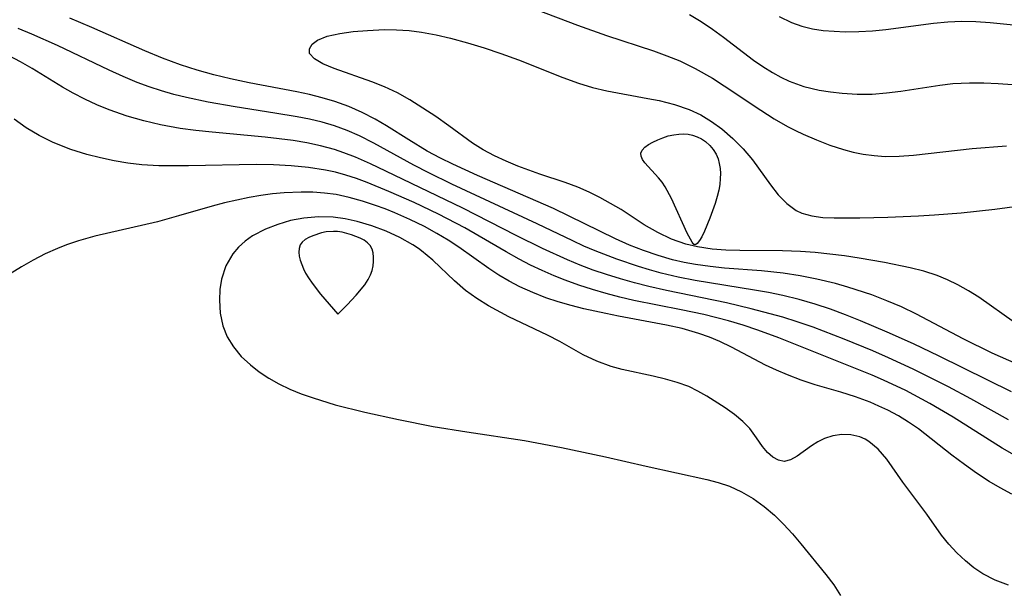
# Model space of a CAD drawing. Header units: metres. Extents: x 1073367 to 1082519, y 1569854 to 1574957.
# Tile 496 of 656: x 1077313 to 1077423, y 1573885 to 1573949. Entities that reach past the tile are written whole.
import ezdxf

# ---------------------------------------------------------------- set-up
doc = ezdxf.new("R2010")
doc.units = ezdxf.units.M
doc.layers.add('CGG_CurvaNivelLidar_v1', color=253, linetype='Continuous', lineweight=30)

msp = doc.modelspace()

# ---------------------------------------------------------------- linework, layer by layer
at = {"layer": 'CGG_CurvaNivelLidar_v1'}
for p, q in [((1077366.3066, 1573951.3375, 67.5), (1077375.3654, 1573947.8972, 67.5)), ((1077320.9097, 1573947.6445, 67.5), (1077318.4606, 1573948.6808, 67.5)), ((1077387.9272, 1573949.077, 68), (1077389.2376, 1573948.3019, 68)), ((1077389.2376, 1573948.3019, 68), (1077390.5037, 1573947.4571, 68)), ((1077397.9957, 1573948.8482, 68.5), (1077399.3635, 1573948.1868, 68.5)), ((1077399.3635, 1573948.1868, 68.5), (1077400.5128, 1573947.7854, 68.5)), ((1077409.9512, 1573947.3969, 68.5), (1077415.2982, 1573948.0972, 68.5)), ((1077415.2982, 1573948.0972, 68.5), (1077416.8808, 1573948.2465, 68.5)), ((1077416.8808, 1573948.2465, 68.5), (1077418.4651, 1573948.32, 68.5)), ((1077418.4651, 1573948.32, 68.5), (1077420.0437, 1573948.2982, 68.5)), ((1077420.0437, 1573948.2982, 68.5), (1077421.6235, 1573948.2012, 68.5)), ((1077421.6235, 1573948.2012, 68.5), (1077427.059, 1573947.6592, 68.5)), ((1077314.174, 1573946.8926, 68), (1077312.6589, 1573947.5083, 68)), ((1077326.8486, 1573944.9952, 67.5), (1077320.9097, 1573947.6445, 67.5)), ((1077348.7115, 1573946.9644, 67), (1077350.2031, 1573947.166, 67)), ((1077350.2031, 1573947.166, 67), (1077351.8197, 1573947.3065, 67)), ((1077351.8197, 1573947.3065, 67), (1077353.72, 1573947.3854, 67)), ((1077353.72, 1573947.3854, 67), (1077355.0925, 1573947.3664, 67)), ((1077355.0925, 1573947.3664, 67), (1077356.4853, 1573947.2762, 67)), ((1077356.4853, 1573947.2762, 67), (1077357.8878, 1573947.1081, 67)), ((1077357.8878, 1573947.1081, 67), (1077359.5078, 1573946.8135, 67)), ((1077375.3654, 1573947.8972, 67.5), (1077378.6279, 1573946.7371, 67.5)), ((1077390.5037, 1573947.4571, 68), (1077391.7326, 1573946.5613, 68)), ((1077400.5128, 1573947.7854, 68.5), (1077401.705, 1573947.4959, 68.5)), ((1077401.705, 1573947.4959, 68.5), (1077402.9045, 1573947.3088, 68.5)), ((1077402.9045, 1573947.3088, 68.5), (1077404.1301, 1573947.2, 68.5)), ((1077404.1301, 1573947.2, 68.5), (1077405.376, 1573947.1536, 68.5)), ((1077405.376, 1573947.1536, 68.5), (1077406.91, 1573947.1654, 68.5)), ((1077406.91, 1573947.1654, 68.5), (1077408.4585, 1573947.2498, 68.5)), ((1077408.4585, 1573947.2498, 68.5), (1077409.9512, 1573947.3969, 68.5)), ((1077317.0652, 1573945.6058, 68), (1077314.174, 1573946.8926, 68)), ((1077345.6219, 1573945.7601, 67), (1077346.2102, 1573946.2246, 67)), ((1077346.2102, 1573946.2246, 67), (1077347.3111, 1573946.6621, 67)), ((1077347.3111, 1573946.6621, 67), (1077348.7115, 1573946.9644, 67)), ((1077359.5078, 1573946.8135, 67), (1077361.1275, 1573946.4362, 67)), ((1077361.1275, 1573946.4362, 67), (1077363.0254, 1573945.9232, 67)), ((1077363.0254, 1573945.9232, 67), (1077364.9153, 1573945.3497, 67)), ((1077378.6279, 1573946.7371, 67.5), (1077383.8769, 1573945.0079, 67.5)), ((1077391.7326, 1573946.5613, 68), (1077395.1045, 1573943.9736, 68)), ((1077322.8704, 1573942.8406, 68), (1077317.0652, 1573945.6058, 68)), ((1077328.842, 1573944.18, 67.5), (1077326.8486, 1573944.9952, 67.5)), ((1077345.3181, 1573945.2353, 67), (1077345.6219, 1573945.7601, 67)), ((1077345.3394, 1573944.7097, 67), (1077345.3181, 1573945.2353, 67)), ((1077364.9153, 1573945.3497, 67), (1077366.7899, 1573944.7225, 67)), ((1077383.8769, 1573945.0079, 67.5), (1077385.3727, 1573944.4687, 67.5)), ((1077312.9287, 1573943.7916, 68.5), (1077311.5878, 1573944.4894, 68.5)), ((1077314.2337, 1573943.04, 68.5), (1077312.9287, 1573943.7916, 68.5)), ((1077330.8746, 1573943.4479, 67.5), (1077328.842, 1573944.18, 67.5)), ((1077345.8642, 1573944.112, 67), (1077345.3394, 1573944.7097, 67)), ((1077346.8267, 1573943.5694, 67), (1077345.8642, 1573944.112, 67)), ((1077366.7899, 1573944.7225, 67), (1077368.7686, 1573943.9969, 67)), ((1077368.7686, 1573943.9969, 67), (1077373.7266, 1573942.0138, 67)), ((1077385.3727, 1573944.4687, 67.5), (1077386.8391, 1573943.8741, 67.5)), ((1077386.8391, 1573943.8741, 67.5), (1077388.5779, 1573943.036, 67.5)), ((1077395.1045, 1573943.9736, 68), (1077396.1516, 1573943.2488, 68)), ((1077317.6317, 1573940.9434, 68.5), (1077314.2337, 1573943.04, 68.5)), ((1077324.4255, 1573942.1303, 68), (1077322.8704, 1573942.8406, 68)), ((1077332.7252, 1573942.8616, 67.5), (1077330.8746, 1573943.4479, 67.5)), ((1077334.5944, 1573942.3375, 67.5), (1077332.7252, 1573942.8616, 67.5)), ((1077348.095, 1573943.0471, 67), (1077346.8267, 1573943.5694, 67)), ((1077352.2988, 1573941.5403, 67), (1077348.095, 1573943.0471, 67)), ((1077388.5779, 1573943.036, 67.5), (1077390.4904, 1573941.9326, 67.5)), ((1077396.1516, 1573943.2488, 68), (1077397.225, 1573942.5803, 68)), ((1077397.225, 1573942.5803, 68), (1077398.1569, 1573942.0684, 68)), ((1077325.9989, 1573941.4724, 68), (1077324.4255, 1573942.1303, 68)), ((1077327.3495, 1573940.973, 68), (1077325.9989, 1573941.4724, 68)), ((1077336.4789, 1573941.8748, 67.5), (1077334.5944, 1573942.3375, 67.5)), ((1077338.5755, 1573941.4319, 67.5), (1077336.4789, 1573941.8748, 67.5)), ((1077353.7466, 1573940.964, 67), (1077352.2988, 1573941.5403, 67)), ((1077373.7266, 1573942.0138, 67), (1077375.4907, 1573941.3775, 67)), ((1077390.4904, 1573941.9326, 67.5), (1077391.8156, 1573941.092, 67.5)), ((1077398.1569, 1573942.0684, 68), (1077399.1137, 1573941.6179, 68)), ((1077399.1137, 1573941.6179, 68), (1077400.7537, 1573941.0267, 68)), ((1077318.8153, 1573940.2755, 68.5), (1077317.6317, 1573940.9434, 68.5)), ((1077328.7186, 1573940.5275, 68), (1077327.3495, 1573940.973, 68)), ((1077330.1128, 1573940.1313, 68), (1077328.7186, 1573940.5275, 68)), ((1077343.9173, 1573940.4075, 67.5), (1077338.5755, 1573941.4319, 67.5)), ((1077345.3115, 1573940.1029, 67.5), (1077343.9173, 1573940.4075, 67.5)), ((1077355.174, 1573940.2986, 67), (1077353.7466, 1573940.964, 67)), ((1077375.4907, 1573941.3775, 67), (1077377.0686, 1573940.9014, 67)), ((1077377.0686, 1573940.9014, 67), (1077378.6575, 1573940.5154, 67)), ((1077378.6575, 1573940.5154, 67), (1077383.2477, 1573939.6897, 67)), ((1077391.8156, 1573941.092, 67.5), (1077395.9088, 1573938.3558, 67.5)), ((1077400.7537, 1573941.0267, 68), (1077402.4521, 1573940.61, 68)), ((1077402.4521, 1573940.61, 68), (1077403.7308, 1573940.4021, 68)), ((1077403.7308, 1573940.4021, 68), (1077405.0252, 1573940.2615, 68)), ((1077410.0154, 1573940.2957, 68), (1077411.6242, 1573940.5009, 68)), ((1077411.6242, 1573940.5009, 68), (1077415.985, 1573941.1726, 68)), ((1077415.985, 1573941.1726, 68), (1077417.4439, 1573941.341, 68)), ((1077417.4439, 1573941.341, 68), (1077419.3205, 1573941.445, 68)), ((1077419.3205, 1573941.445, 68), (1077420.9154, 1573941.4259, 68)), ((1077420.9154, 1573941.4259, 68), (1077422.5159, 1573941.3417, 68)), ((1077422.5159, 1573941.3417, 68), (1077425.738, 1573941.1108, 68)), ((1077320.1333, 1573939.5918, 68.5), (1077318.8153, 1573940.2755, 68.5)), ((1077321.4784, 1573938.9622, 68.5), (1077320.1333, 1573939.5918, 68.5)), ((1077331.5204, 1573939.7792, 68), (1077330.1128, 1573940.1313, 68)), ((1077333.9576, 1573939.2551, 68), (1077331.5204, 1573939.7792, 68)), ((1077346.7505, 1573939.7445, 67.5), (1077345.3115, 1573940.1029, 67.5)), ((1077348.1649, 1573939.3261, 67.5), (1077346.7505, 1573939.7445, 67.5)), ((1077349.7139, 1573938.7654, 67.5), (1077348.1649, 1573939.3261, 67.5)), ((1077356.5862, 1573939.5077, 67), (1077355.174, 1573940.2986, 67)), ((1077359.4756, 1573937.6534, 67), (1077356.5862, 1573939.5077, 67)), ((1077383.2477, 1573939.6897, 67), (1077384.5219, 1573939.4309, 67)), ((1077384.5219, 1573939.4309, 67), (1077386.2465, 1573939.0075, 67)), ((1077405.0252, 1573940.2615, 68), (1077406.7119, 1573940.1626, 68)), ((1077406.7119, 1573940.1626, 68), (1077408.408, 1573940.1722, 68)), ((1077408.408, 1573940.1722, 68), (1077410.0154, 1573940.2957, 68)), ((1077322.8511, 1573938.3951, 68.5), (1077321.4784, 1573938.9622, 68.5)), ((1077324.8919, 1573937.6901, 68.5), (1077322.8511, 1573938.3951, 68.5)), ((1077336.9955, 1573938.7215, 68), (1077333.9576, 1573939.2551, 68)), ((1077341.445, 1573938.0467, 68), (1077336.9955, 1573938.7215, 68)), ((1077351.2203, 1573938.1098, 67.5), (1077349.7139, 1573938.7654, 67.5)), ((1077386.2465, 1573939.0075, 67), (1077387.8999, 1573938.4449, 67)), ((1077387.8999, 1573938.4449, 67), (1077389.1822, 1573937.8353, 67)), ((1077395.9088, 1573938.3558, 67.5), (1077397.4008, 1573937.4082, 67.5)), ((1077313.5689, 1573936.3797, 69), (1077312.2196, 1573937.3675, 69)), ((1077326.7428, 1573937.158, 68.5), (1077324.8919, 1573937.6901, 68.5)), ((1077328.6216, 1573936.7138, 68.5), (1077326.7428, 1573937.158, 68.5)), ((1077343.9203, 1573937.6333, 68), (1077341.445, 1573938.0467, 68)), ((1077345.3377, 1573937.3496, 68), (1077343.9203, 1573937.6333, 68)), ((1077346.7349, 1573937.0152, 68), (1077345.3377, 1573937.3496, 68)), ((1077352.6797, 1573937.3626, 67.5), (1077351.2203, 1573938.1098, 67.5)), ((1077353.9535, 1573936.6159, 67.5), (1077352.6797, 1573937.3626, 67.5)), ((1077360.938, 1573936.6241, 67), (1077359.4756, 1573937.6534, 67)), ((1077389.1822, 1573937.8353, 67), (1077390.3996, 1573937.102, 67)), ((1077390.3996, 1573937.102, 67), (1077391.5518, 1573936.2662, 67)), ((1077397.4008, 1573937.4082, 67.5), (1077398.925, 1573936.5347, 67.5)), ((1077315.0303, 1573935.5133, 69), (1077313.5689, 1573936.3797, 69)), ((1077330.8115, 1573936.3207, 68.5), (1077328.6216, 1573936.7138, 68.5)), ((1077332.5958, 1573936.086, 68.5), (1077330.8115, 1573936.3207, 68.5)), ((1077334.39, 1573935.899, 68.5), (1077332.5958, 1573936.086, 68.5)), ((1077348.1061, 1573936.6133, 68), (1077346.7349, 1573937.0152, 68)), ((1077349.5286, 1573936.0959, 68), (1077348.1061, 1573936.6133, 68)), ((1077350.9122, 1573935.4877, 68), (1077349.5286, 1573936.0959, 68)), ((1077356.4519, 1573935.0244, 67.5), (1077353.9535, 1573936.6159, 67.5)), ((1077363.579, 1573934.6693, 67), (1077360.938, 1573936.6241, 67)), ((1077391.5518, 1573936.2662, 67), (1077392.7943, 1573935.1983, 67)), ((1077398.925, 1573936.5347, 67.5), (1077399.7944, 1573936.0917, 67.5)), ((1077399.7944, 1573936.0917, 67.5), (1077400.6758, 1573935.6767, 67.5)), ((1077316.5794, 1573934.7552, 69), (1077315.0303, 1573935.5133, 69)), ((1077340.3365, 1573935.3348, 68.5), (1077334.39, 1573935.899, 68.5)), ((1077343.4773, 1573934.9526, 68.5), (1077340.3365, 1573935.3348, 68.5)), ((1077345.0256, 1573934.7002, 68.5), (1077343.4773, 1573934.9526, 68.5)), ((1077352.5273, 1573934.653, 68), (1077350.9122, 1573935.4877, 68)), ((1077358.5074, 1573933.7791, 67.5), (1077356.4519, 1573935.0244, 67.5)), ((1077383.8161, 1573934.7919, 66.5), (1077384.3591, 1573935.0515, 66.5)), ((1077384.3591, 1573935.0515, 66.5), (1077384.9419, 1573935.2828, 66.5)), ((1077384.9419, 1573935.2828, 66.5), (1077385.5517, 1573935.4768, 66.5)), ((1077385.5517, 1573935.4768, 66.5), (1077386.1789, 1573935.6203, 66.5)), ((1077386.1789, 1573935.6203, 66.5), (1077386.712, 1573935.6908, 66.5)), ((1077386.712, 1573935.6908, 66.5), (1077387.2444, 1573935.7112, 66.5)), ((1077387.2444, 1573935.7112, 66.5), (1077387.7686, 1573935.6763, 66.5)), ((1077387.7686, 1573935.6763, 66.5), (1077388.2768, 1573935.5776, 66.5)), ((1077388.2768, 1573935.5776, 66.5), (1077388.7873, 1573935.3966, 66.5)), ((1077388.7873, 1573935.3966, 66.5), (1077389.2688, 1573935.1467, 66.5)), ((1077389.2688, 1573935.1467, 66.5), (1077389.7177, 1573934.8395, 66.5)), ((1077392.7943, 1573935.1983, 67), (1077393.9394, 1573934.0405, 67)), ((1077400.6758, 1573935.6767, 67.5), (1077402.1611, 1573935.0366, 67.5)), ((1077402.1611, 1573935.0366, 67.5), (1077403.6662, 1573934.4624, 67.5)), ((1077318.5515, 1573933.9726, 69), (1077316.5794, 1573934.7552, 69)), ((1077320.3606, 1573933.4042, 69), (1077318.5515, 1573933.9726, 69)), ((1077346.552, 1573934.3837, 68.5), (1077345.0256, 1573934.7002, 68.5)), ((1077348.1074, 1573933.9645, 68.5), (1077346.552, 1573934.3837, 68.5)), ((1077349.1866, 1573933.6007, 68.5), (1077348.1074, 1573933.9645, 68.5)), ((1077357.0113, 1573932.1858, 68), (1077352.5273, 1573934.653, 68)), ((1077360.0145, 1573932.9722, 67.5), (1077358.5074, 1573933.7791, 67.5)), ((1077364.785, 1573933.9288, 67), (1077363.579, 1573934.6693, 67)), ((1077366.0548, 1573933.2579, 67), (1077364.785, 1573933.9288, 67)), ((1077382.4767, 1573933.5509, 66.5), (1077382.6251, 1573933.89, 66.5)), ((1077382.6251, 1573933.89, 66.5), (1077382.9227, 1573934.2092, 66.5)), ((1077382.9227, 1573934.2092, 66.5), (1077383.3298, 1573934.5101, 66.5)), ((1077383.3298, 1573934.5101, 66.5), (1077383.8161, 1573934.7919, 66.5)), ((1077389.7177, 1573934.8395, 66.5), (1077390.1874, 1573934.4243, 66.5)), ((1077390.1874, 1573934.4243, 66.5), (1077390.5946, 1573933.9513, 66.5)), ((1077390.5946, 1573933.9513, 66.5), (1077390.9218, 1573933.4235, 66.5)), ((1077393.9394, 1573934.0405, 67), (1077394.9752, 1573932.8124, 67)), ((1077403.6662, 1573934.4624, 67.5), (1077405.1881, 1573933.966, 67.5)), ((1077405.1881, 1573933.966, 67.5), (1077406.2862, 1573933.669, 67.5)), ((1077413.0446, 1573933.3159, 67.5), (1077419.6307, 1573934.0755, 67.5)), ((1077419.6307, 1573934.0755, 67.5), (1077423.4778, 1573934.3802, 67.5)), ((1077321.8731, 1573933.0167, 69), (1077320.3606, 1573933.4042, 69)), ((1077323.4094, 1573932.695, 69), (1077321.8731, 1573933.0167, 69)), ((1077324.9639, 1573932.4399, 69), (1077323.4094, 1573932.695, 69)), ((1077350.4602, 1573933.097, 68.5), (1077349.1866, 1573933.6007, 68.5)), ((1077352.1737, 1573932.3406, 68.5), (1077350.4602, 1573933.097, 68.5)), ((1077361.3733, 1573932.3082, 67.5), (1077360.0145, 1573932.9722, 67.5)), ((1077367.3722, 1573932.6429, 67), (1077366.0548, 1573933.2579, 67)), ((1077368.678, 1573932.0941, 67), (1077367.3722, 1573932.6429, 67)), ((1077382.5048, 1573933.2076, 66.5), (1077382.4767, 1573933.5509, 66.5)), ((1077382.6699, 1573932.8468, 66.5), (1077382.5048, 1573933.2076, 66.5)), ((1077382.9354, 1573932.4704, 66.5), (1077382.6699, 1573932.8468, 66.5)), ((1077390.9218, 1573933.4235, 66.5), (1077391.1262, 1573932.9264, 66.5)), ((1077391.1262, 1573932.9264, 66.5), (1077391.2662, 1573932.3976, 66.5)), ((1077394.9752, 1573932.8124, 67), (1077396.9912, 1573930.006, 67)), ((1077406.2862, 1573933.669, 67.5), (1077407.3951, 1573933.4355, 67.5)), ((1077407.3951, 1573933.4355, 67.5), (1077408.6174, 1573933.2686, 67.5)), ((1077408.6174, 1573933.2686, 67.5), (1077409.8503, 1573933.1916, 67.5)), ((1077409.8503, 1573933.1916, 67.5), (1077411.4417, 1573933.2065, 67.5)), ((1077411.4417, 1573933.2065, 67.5), (1077413.0446, 1573933.3159, 67.5)), ((1077326.5325, 1573932.2565, 69), (1077324.9639, 1573932.4399, 69)), ((1077328.423, 1573932.1387, 69), (1077326.5325, 1573932.2565, 69)), ((1077331.7454, 1573932.122, 69), (1077328.423, 1573932.1387, 69)), ((1077339.3252, 1573932.2681, 69), (1077331.7454, 1573932.122, 69)), ((1077341.2981, 1573932.2379, 69), (1077339.3252, 1573932.2681, 69)), ((1077343.2595, 1573932.1335, 69), (1077341.2981, 1573932.2379, 69)), ((1077345.2027, 1573931.9428, 69), (1077343.2595, 1573932.1335, 69)), ((1077347.1191, 1573931.646, 69), (1077345.2027, 1573931.9428, 69)), ((1077348.2222, 1573931.4113, 69), (1077347.1191, 1573931.646, 69)), ((1077353.8823, 1573931.5359, 68.5), (1077352.1737, 1573932.3406, 68.5)), ((1077362.5009, 1573927.4031, 68.5), (1077353.8823, 1573931.5359, 68.5)), ((1077358.6958, 1573931.3317, 68), (1077357.0113, 1573932.1858, 68)), ((1077364.1472, 1573931.0605, 67.5), (1077361.3733, 1573932.3082, 67.5)), ((1077371.1402, 1573931.1982, 67), (1077368.678, 1573932.0941, 67)), ((1077384.4595, 1573930.7955, 66.5), (1077382.9354, 1573932.4704, 66.5)), ((1077391.2662, 1573932.3976, 66.5), (1077391.3512, 1573931.8456, 66.5)), ((1077391.3512, 1573931.8456, 66.5), (1077391.3868, 1573931.2772, 66.5)), ((1077349.4098, 1573931.0911, 69), (1077348.2222, 1573931.4113, 69)), ((1077350.5829, 1573930.712, 69), (1077349.4098, 1573931.0911, 69)), ((1077351.8044, 1573930.2628, 69), (1077350.5829, 1573930.712, 69)), ((1077361.2846, 1573930.0916, 68), (1077358.6958, 1573931.3317, 68)), ((1077372.6865, 1573927.3483, 67.5), (1077364.1472, 1573931.0605, 67.5)), ((1077374.0025, 1573930.2507, 67), (1077371.1402, 1573931.1982, 67)), ((1077384.8458, 1573930.3138, 66.5), (1077384.4595, 1573930.7955, 66.5)), ((1077391.3754, 1573930.6981, 66.5), (1077391.3101, 1573930.0491, 66.5)), ((1077391.3868, 1573931.2772, 66.5), (1077391.3754, 1573930.6981, 66.5)), ((1077354.226, 1573929.2637, 69), (1077351.8044, 1573930.2628, 69)), ((1077370.8502, 1573925.6365, 68), (1077361.2846, 1573930.0916, 68)), ((1077375.4122, 1573929.7291, 67), (1077374.0025, 1573930.2507, 67)), ((1077376.6669, 1573929.1882, 67), (1077375.4122, 1573929.7291, 67)), ((1077385.2044, 1573929.7818, 66.5), (1077384.8458, 1573930.3138, 66.5)), ((1077385.9089, 1573928.4622, 66.5), (1077385.2044, 1573929.7818, 66.5)), ((1077391.2001, 1573929.3946, 66.5), (1077391.0301, 1573928.6804, 66.5)), ((1077391.3101, 1573930.0491, 66.5), (1077391.2001, 1573929.3946, 66.5)), ((1077396.9912, 1573930.006, 67), (1077397.8762, 1573928.8859, 67)), ((1077337.1687, 1573928.2903, 69.5), (1077335.7755, 1573927.966, 69.5)), ((1077338.5676, 1573928.5736, 69.5), (1077337.1687, 1573928.2903, 69.5)), ((1077339.8741, 1573928.7961, 69.5), (1077338.5676, 1573928.5736, 69.5)), ((1077341.1823, 1573928.9736, 69.5), (1077339.8741, 1573928.7961, 69.5)), ((1077342.4907, 1573929.0991, 69.5), (1077341.1823, 1573928.9736, 69.5)), ((1077344.3994, 1573929.1781, 69.5), (1077342.4907, 1573929.0991, 69.5)), ((1077345.7079, 1573929.161, 69.5), (1077344.3994, 1573929.1781, 69.5)), ((1077347.0071, 1573929.0762, 69.5), (1077345.7079, 1573929.161, 69.5)), ((1077348.2935, 1573928.9096, 69.5), (1077347.0071, 1573929.0762, 69.5)), ((1077349.7793, 1573928.5989, 69.5), (1077348.2935, 1573928.9096, 69.5)), ((1077351.2481, 1573928.1864, 69.5), (1077349.7793, 1573928.5989, 69.5)), ((1077357.0402, 1573928.014, 69), (1077354.226, 1573929.2637, 69)), ((1077377.891, 1573928.5836, 67), (1077376.6669, 1573929.1882, 67)), ((1077379.0852, 1573927.9214, 67), (1077377.891, 1573928.5836, 67)), ((1077387.6701, 1573924.6029, 66.5), (1077385.9089, 1573928.4622, 66.5)), ((1077391.0301, 1573928.6804, 66.5), (1077390.7995, 1573927.8999, 66.5)), ((1077397.8762, 1573928.8859, 67), (1077398.8269, 1573927.9079, 67)), ((1077334.3902, 1573927.6043, 69.5), (1077330.6445, 1573926.5085, 69.5)), ((1077335.7755, 1573927.966, 69.5), (1077334.3902, 1573927.6043, 69.5)), ((1077352.7043, 1573927.7007, 69.5), (1077351.2481, 1573928.1864, 69.5)), ((1077353.7982, 1573927.298, 69.5), (1077352.7043, 1573927.7007, 69.5)), ((1077354.8846, 1573926.8666, 69.5), (1077353.7982, 1573927.298, 69.5)), ((1077359.7857, 1573926.7097, 69), (1077357.0402, 1573928.014, 69)), ((1077368.5007, 1573924.3372, 68.5), (1077362.5009, 1573927.4031, 68.5)), ((1077379.6354, 1573923.9417, 67.5), (1077372.6865, 1573927.3483, 67.5)), ((1077380.2499, 1573927.2184, 67), (1077379.0852, 1573927.9214, 67)), ((1077382.8615, 1573925.5334, 67), (1077380.2499, 1573927.2184, 67)), ((1077390.7995, 1573927.8999, 66.5), (1077390.2218, 1573926.2766, 66.5)), ((1077398.8269, 1573927.9079, 67), (1077399.8853, 1573927.1408, 67)), ((1077399.8853, 1573927.1408, 67), (1077400.5085, 1573926.8423, 67)), ((1077418.387, 1573926.8619, 67), (1077422.1466, 1573927.2805, 67)), ((1077422.1466, 1573927.2805, 67), (1077427.047, 1573927.9327, 67)), ((1077330.6445, 1573926.5085, 69.5), (1077328.2803, 1573925.8674, 69.5)), ((1077344.6923, 1573926.2731, 70), (1077343.2012, 1573925.9857, 70)), ((1077346.329, 1573926.4134, 70), (1077344.6923, 1573926.2731, 70)), ((1077347.9766, 1573926.3656, 70), (1077346.329, 1573926.4134, 70)), ((1077349.3344, 1573926.1774, 70), (1077347.9766, 1573926.3656, 70)), ((1077350.6818, 1573925.8791, 70), (1077349.3344, 1573926.1774, 70)), ((1077356.5626, 1573926.1321, 69.5), (1077354.8846, 1573926.8666, 69.5)), ((1077358.2077, 1573925.3257, 69.5), (1077356.5626, 1573926.1321, 69.5)), ((1077362.7381, 1573925.1652, 69), (1077359.7857, 1573926.7097, 69)), ((1077390.2218, 1573926.2766, 66.5), (1077389.5906, 1573924.7951, 66.5)), ((1077400.5085, 1573926.8423, 67), (1077401.6379, 1573926.5128, 67)), ((1077401.6379, 1573926.5128, 67), (1077402.856, 1573926.3477, 67)), ((1077402.856, 1573926.3477, 67), (1077404.1479, 1573926.2904, 67)), ((1077404.1479, 1573926.2904, 67), (1077407.0106, 1573926.3079, 67)), ((1077407.0106, 1573926.3079, 67), (1077410.1585, 1573926.3908, 67)), ((1077410.1585, 1573926.3908, 67), (1077413.5824, 1573926.5256, 67)), ((1077413.5824, 1573926.5256, 67), (1077415.4033, 1573926.6222, 67)), ((1077415.4033, 1573926.6222, 67), (1077418.387, 1573926.8619, 67)), ((1077328.2803, 1573925.8674, 69.5), (1077321.263, 1573924.2494, 69.5)), ((1077340.3828, 1573925.0259, 70), (1077338.9452, 1573924.2736, 70)), ((1077341.7577, 1573925.5656, 70), (1077340.3828, 1573925.0259, 70)), ((1077343.2012, 1573925.9857, 70), (1077341.7577, 1573925.5656, 70)), ((1077352.3113, 1573925.3999, 70), (1077350.6818, 1573925.8791, 70)), ((1077353.904, 1573924.8084, 70), (1077352.3113, 1573925.3999, 70)), ((1077359.602, 1573924.5644, 69.5), (1077358.2077, 1573925.3257, 69.5)), ((1077364.3349, 1573924.2645, 69), (1077362.7381, 1573925.1652, 69)), ((1077374.851, 1573923.7098, 68), (1077370.8502, 1573925.6365, 68)), ((1077384.3597, 1573924.6474, 67), (1077382.8615, 1573925.5334, 67)), ((1077321.263, 1573924.2494, 69.5), (1077319.4342, 1573923.7366, 69.5)), ((1077338.9452, 1573924.2736, 70), (1077338.0993, 1573923.6904, 70)), ((1077344.837, 1573923.8577, 70.5), (1077344.5078, 1573923.5824, 70.5)), ((1077345.2331, 1573924.0956, 70.5), (1077344.837, 1573923.8577, 70.5)), ((1077345.677, 1573924.3009, 70.5), (1077345.2331, 1573924.0956, 70.5)), ((1077346.6564, 1573924.6155, 70.5), (1077345.677, 1573924.3009, 70.5)), ((1077347.1741, 1573924.7169, 70.5), (1077346.6564, 1573924.6155, 70.5)), ((1077348.0243, 1573924.7793, 70.5), (1077347.1741, 1573924.7169, 70.5)), ((1077348.4504, 1573924.7586, 70.5), (1077348.0243, 1573924.7793, 70.5)), ((1077348.9751, 1573924.6813, 70.5), (1077348.4504, 1573924.7586, 70.5)), ((1077350.0157, 1573924.4094, 70.5), (1077348.9751, 1573924.6813, 70.5)), ((1077351.0025, 1573924.0277, 70.5), (1077350.0157, 1573924.4094, 70.5)), ((1077351.444, 1573923.7921, 70.5), (1077351.0025, 1573924.0277, 70.5)), ((1077355.4401, 1573924.1058, 70), (1077353.904, 1573924.8084, 70)), ((1077356.8971, 1573923.2838, 70), (1077355.4401, 1573924.1058, 70)), ((1077360.8546, 1573923.8078, 69.5), (1077359.602, 1573924.5644, 69.5)), ((1077362.0709, 1573923.0029, 69.5), (1077360.8546, 1573923.8078, 69.5)), ((1077367.361, 1573922.4869, 69), (1077364.3349, 1573924.2645, 69)), ((1077371.4439, 1573922.8713, 68.5), (1077368.5007, 1573924.3372, 68.5)), ((1077381.1959, 1573923.2531, 67.5), (1077379.6354, 1573923.9417, 67.5)), ((1077385.9025, 1573923.9214, 67), (1077384.3597, 1573924.6474, 67)), ((1077387.5192, 1573923.3572, 67), (1077385.9025, 1573923.9214, 67)), ((1077388.225, 1573923.5809, 66.5), (1077387.6701, 1573924.6029, 66.5)), ((1077389.2899, 1573924.1904, 66.5), (1077389.0327, 1573923.7471, 66.5)), ((1077389.5906, 1573924.7951, 66.5), (1077389.2899, 1573924.1904, 66.5)), ((1077317.0704, 1573922.8791, 69.5), (1077315.6988, 1573922.2597, 69.5)), ((1077318.0681, 1573923.2755, 69.5), (1077317.0704, 1573922.8791, 69.5)), ((1077319.4342, 1573923.7366, 69.5), (1077318.0681, 1573923.2755, 69.5)), ((1077337.3512, 1573923.0287, 70), (1077336.7123, 1573922.2829, 70)), ((1077338.0993, 1573923.6904, 70), (1077337.3512, 1573923.0287, 70)), ((1077344.1491, 1573922.8855, 70.5), (1077344.1237, 1573922.467, 70.5)), ((1077344.2712, 1573923.2607, 70.5), (1077344.1491, 1573922.8855, 70.5)), ((1077344.5078, 1573923.5824, 70.5), (1077344.2712, 1573923.2607, 70.5)), ((1077351.8292, 1573923.5167, 70.5), (1077351.444, 1573923.7921, 70.5)), ((1077352.1347, 1573923.1884, 70.5), (1077351.8292, 1573923.5167, 70.5)), ((1077352.3372, 1573922.8042, 70.5), (1077352.1347, 1573923.1884, 70.5)), ((1077352.4563, 1573922.3705, 70.5), (1077352.3372, 1573922.8042, 70.5)), ((1077357.5269, 1573922.8662, 70), (1077356.8971, 1573923.2838, 70)), ((1077357.8674, 1573922.621, 70), (1077357.5269, 1573922.8662, 70)), ((1077365.4142, 1573920.6148, 69.5), (1077362.0709, 1573923.0029, 69.5)), ((1077374.2424, 1573921.5798, 68.5), (1077371.4439, 1573922.8713, 68.5)), ((1077376.0924, 1573923.1434, 68), (1077374.851, 1573923.7098, 68)), ((1077377.3462, 1573922.6061, 68), (1077376.0924, 1573923.1434, 68)), ((1077382.7836, 1573922.6295, 67.5), (1077381.1959, 1573923.2531, 67.5)), ((1077388.8133, 1573923.039, 67), (1077387.5192, 1573923.3572, 67)), ((1077388.4147, 1573923.3301, 66.5), (1077388.225, 1573923.5809, 66.5)), ((1077388.5, 1573923.2968, 66.5), (1077388.4147, 1573923.3301, 66.5)), ((1077388.5222, 1573923.2739, 66.5), (1077388.5, 1573923.2968, 66.5)), ((1077388.6326, 1573923.3004, 66.5), (1077388.5222, 1573923.2739, 66.5)), ((1077388.8013, 1573923.4421, 66.5), (1077388.6326, 1573923.3004, 66.5)), ((1077389.0327, 1573923.7471, 66.5), (1077388.8013, 1573923.4421, 66.5)), ((1077390.4579, 1573922.7835, 67), (1077388.8133, 1573923.039, 67)), ((1077392.006, 1573922.6654, 67), (1077390.4579, 1573922.7835, 67)), ((1077315.6988, 1573922.2597, 69.5), (1077314.3561, 1573921.5751, 69.5)), ((1077336.7123, 1573922.2829, 70), (1077335.9496, 1573920.9361, 70)), ((1077344.1237, 1573922.467, 70.5), (1077344.1728, 1573922.018, 70.5)), ((1077344.1728, 1573922.018, 70.5), (1077344.2802, 1573921.5489, 70.5)), ((1077352.5086, 1573921.9025, 70.5), (1077352.4563, 1573922.3705, 70.5)), ((1077352.5047, 1573921.4128, 70.5), (1077352.5086, 1573921.9025, 70.5)), ((1077359.1472, 1573921.5715, 70), (1077357.8674, 1573922.621, 70)), ((1077368.8107, 1573921.682, 69), (1077367.361, 1573922.4869, 69)), ((1077370.106, 1573921.0182, 69), (1077368.8107, 1573921.682, 69)), ((1077379.7804, 1573921.6731, 68), (1077377.3462, 1573922.6061, 68)), ((1077382.1911, 1573920.8588, 68), (1077379.7804, 1573921.6731, 68)), ((1077384.3965, 1573922.0773, 67.5), (1077382.7836, 1573922.6295, 67.5)), ((1077386.0341, 1573921.6073, 67.5), (1077384.3965, 1573922.0773, 67.5)), ((1077387.3178, 1573921.3079, 67.5), (1077386.0341, 1573921.6073, 67.5)), ((1077393.5761, 1573922.6251, 67), (1077392.006, 1573922.6654, 67)), ((1077398.3683, 1573922.6241, 67), (1077393.5761, 1573922.6251, 67)), ((1077400.3818, 1573922.5394, 67), (1077398.3683, 1573922.6241, 67)), ((1077402.0307, 1573922.4164, 67), (1077400.3818, 1573922.5394, 67)), ((1077403.6776, 1573922.2508, 67), (1077402.0307, 1573922.4164, 67)), ((1077405.319, 1573922.0455, 67), (1077403.6776, 1573922.2508, 67)), ((1077406.9506, 1573921.8011, 67), (1077405.319, 1573922.0455, 67)), ((1077409.7744, 1573921.2937, 67), (1077406.9506, 1573921.8011, 67)), ((1077313.0448, 1573920.8308, 69.5), (1077311.7694, 1573920.0294, 69.5)), ((1077314.3561, 1573921.5751, 69.5), (1077313.0448, 1573920.8308, 69.5)), ((1077335.9496, 1573920.9361, 70), (1077335.4715, 1573919.4444, 70)), ((1077344.2802, 1573921.5489, 70.5), (1077344.6316, 1573920.5838, 70.5)), ((1077344.6316, 1573920.5838, 70.5), (1077344.8683, 1573920.1021, 70.5)), ((1077352.343, 1573920.4099, 70.5), (1077352.4496, 1573920.9119, 70.5)), ((1077352.4496, 1573920.9119, 70.5), (1077352.5047, 1573921.4128, 70.5)), ((1077361.5727, 1573919.2587, 70), (1077359.1472, 1573921.5715, 70)), ((1077366.5493, 1573919.8837, 69.5), (1077365.4142, 1573920.6148, 69.5)), ((1077371.4226, 1573920.393, 69), (1077370.106, 1573921.0182, 69)), ((1077375.6636, 1573920.9899, 68.5), (1077374.2424, 1573921.5798, 68.5)), ((1077377.1297, 1573920.4403, 68.5), (1077375.6636, 1573920.9899, 68.5)), ((1077383.4567, 1573920.472, 68), (1077382.1911, 1573920.8588, 68)), ((1077388.614, 1573921.0636, 67.5), (1077387.3178, 1573921.3079, 67.5)), ((1077390.2331, 1573920.8326, 67.5), (1077388.614, 1573921.0636, 67.5)), ((1077391.8622, 1573920.6677, 67.5), (1077390.2331, 1573920.8326, 67.5)), ((1077395.9828, 1573920.3807, 67.5), (1077391.8622, 1573920.6677, 67.5)), ((1077412.6523, 1573920.7041, 67), (1077409.7744, 1573921.2937, 67)), ((1077414.1916, 1573920.3219, 67), (1077412.6523, 1573920.7041, 67)), ((1077335.4715, 1573919.4444, 70), (1077335.2842, 1573918.2694, 70)), ((1077344.8683, 1573920.1021, 70.5), (1077345.1939, 1573919.5649, 70.5)), ((1077345.1939, 1573919.5649, 70.5), (1077345.605, 1573918.9769, 70.5)), ((1077351.9002, 1573919.3789, 70.5), (1077352.1779, 1573919.9158, 70.5)), ((1077352.1779, 1573919.9158, 70.5), (1077352.343, 1573920.4099, 70.5)), ((1077367.7182, 1573919.2027, 69.5), (1077366.5493, 1573919.8837, 69.5)), ((1077372.7584, 1573919.8062, 69), (1077371.4226, 1573920.393, 69)), ((1077373.9846, 1573919.3102, 69), (1077372.7584, 1573919.8062, 69)), ((1077378.6132, 1573919.9374, 68.5), (1077377.1297, 1573920.4403, 68.5)), ((1077380.1847, 1573919.4532, 68.5), (1077378.6132, 1573919.9374, 68.5)), ((1077381.7693, 1573919.0088, 68.5), (1077380.1847, 1573919.4532, 68.5)), ((1077384.7316, 1573920.1171, 68), (1077383.4567, 1573920.472, 68)), ((1077386.644, 1573919.657, 68), (1077384.7316, 1573920.1171, 68)), ((1077388.5743, 1573919.2687, 68), (1077386.644, 1573919.657, 68)), ((1077398.4409, 1573920.1118, 67.5), (1077395.9828, 1573920.3807, 67.5)), ((1077400.3233, 1573919.8119, 67.5), (1077398.4409, 1573920.1118, 67.5)), ((1077402.1949, 1573919.4393, 67.5), (1077400.3233, 1573919.8119, 67.5)), ((1077404.2971, 1573918.9356, 67.5), (1077402.1949, 1573919.4393, 67.5)), ((1077415.6884, 1573919.8475, 67), (1077414.1916, 1573920.3219, 67)), ((1077416.8659, 1573919.369, 67), (1077415.6884, 1573919.8475, 67)), ((1077345.605, 1573918.9769, 70.5), (1077346.5652, 1573917.7505, 70.5)), ((1077350.548, 1573917.6226, 70.5), (1077351.5131, 1573918.8026, 70.5)), ((1077351.5131, 1573918.8026, 70.5), (1077351.9002, 1573919.3789, 70.5)), ((1077362.8257, 1573918.1633, 70), (1077361.5727, 1573919.2587, 70)), ((1077368.9192, 1573918.5757, 69.5), (1077367.7182, 1573919.2027, 69.5)), ((1077370.3424, 1573917.9254, 69.5), (1077368.9192, 1573918.5757, 69.5)), ((1077375.5013, 1573918.7582, 69), (1077373.9846, 1573919.3102, 69)), ((1077377.0389, 1573918.2593, 69), (1077375.5013, 1573918.7582, 69)), ((1077383.3651, 1573918.6019, 68.5), (1077381.7693, 1573919.0088, 68.5)), ((1077385.3491, 1573918.145, 68.5), (1077383.3651, 1573918.6019, 68.5)), ((1077395.206, 1573918.2131, 68), (1077388.5743, 1573919.2687, 68)), ((1077405.6677, 1573918.5492, 67.5), (1077404.2971, 1573918.9356, 67.5)), ((1077408.372, 1573917.6582, 67.5), (1077405.6677, 1573918.5492, 67.5)), ((1077418.0078, 1573918.813, 67), (1077416.8659, 1573919.369, 67)), ((1077419.2091, 1573918.1358, 67), (1077418.0078, 1573918.813, 67)), ((1077335.2842, 1573918.2694, 70), (1077335.2241, 1573917.0717, 70)), ((1077346.5652, 1573917.7505, 70.5), (1077348.5, 1573915.4943, 70.5)), ((1077349.5512, 1573916.5559, 70.5), (1077350.548, 1573917.6226, 70.5)), ((1077364.0754, 1573917.2596, 70), (1077362.8257, 1573918.1633, 70)), ((1077365.3997, 1573916.444, 70), (1077364.0754, 1573917.2596, 70)), ((1077371.8035, 1573917.3564, 69.5), (1077370.3424, 1573917.9254, 69.5)), ((1077373.2116, 1573916.8948, 69.5), (1077371.8035, 1573917.3564, 69.5)), ((1077378.5934, 1573917.8076, 69), (1077377.0389, 1573918.2593, 69)), ((1077380.1319, 1573917.4071, 69), (1077378.5934, 1573917.8076, 69)), ((1077381.6818, 1573917.0482, 69), (1077380.1319, 1573917.4071, 69)), ((1077392.0845, 1573916.7631, 68.5), (1077385.3491, 1573918.145, 68.5)), ((1077396.7985, 1573917.9311, 68), (1077395.206, 1573918.2131, 68)), ((1077398.3817, 1573917.608, 68), (1077396.7985, 1573917.9311, 68)), ((1077400.2122, 1573917.1631, 68), (1077398.3817, 1573917.608, 68)), ((1077410.0485, 1573917.0225, 67.5), (1077408.372, 1573917.6582, 67.5)), ((1077420.3718, 1573917.3986, 67), (1077419.2091, 1573918.1358, 67)), ((1077424.3455, 1573914.5643, 67), (1077420.3718, 1573917.3986, 67)), ((1077335.2241, 1573917.0717, 70), (1077335.3096, 1573915.6237, 70)), ((1077348.5, 1573915.4943, 70.5), (1077349.5512, 1573916.5559, 70.5)), ((1077367.6607, 1573915.2256, 70), (1077365.3997, 1573916.444, 70)), ((1077374.6431, 1573916.4903, 69.5), (1077373.2116, 1573916.8948, 69.5)), ((1077376.091, 1573916.1251, 69.5), (1077374.6431, 1573916.4903, 69.5)), ((1077378.5479, 1573915.5695, 69.5), (1077376.091, 1573916.1251, 69.5)), ((1077386.9803, 1573916.0068, 69), (1077381.6818, 1573917.0482, 69)), ((1077394.8341, 1573916.1144, 68.5), (1077392.0845, 1573916.7631, 68.5)), ((1077398.3975, 1573915.1613, 68.5), (1077394.8341, 1573916.1144, 68.5)), ((1077402.022, 1573916.6417, 68), (1077400.2122, 1573917.1631, 68)), ((1077403.7349, 1573916.0709, 68), (1077402.022, 1573916.6417, 68)), ((1077411.695, 1573916.3175, 67.5), (1077410.0485, 1573917.0225, 67.5)), ((1077413.3678, 1573915.5028, 67.5), (1077411.695, 1573916.3175, 67.5)), ((1077335.3096, 1573915.6237, 70), (1077335.6039, 1573914.2099, 70)), ((1077369.0792, 1573914.5285, 70), (1077367.6607, 1573915.2256, 70)), ((1077379.955, 1573915.2855, 69.5), (1077378.5479, 1573915.5695, 69.5)), ((1077385.343, 1573914.2914, 69.5), (1077379.955, 1573915.2855, 69.5)), ((1077389.5355, 1573915.4697, 69), (1077386.9803, 1573916.0068, 69)), ((1077392.2988, 1573914.7724, 69), (1077389.5355, 1573915.4697, 69)), ((1077399.9976, 1573914.6681, 68.5), (1077398.3975, 1573915.1613, 68.5)), ((1077405.4306, 1573915.4448, 68), (1077403.7349, 1573916.0709, 68)), ((1077407.1133, 1573914.7785, 68), (1077405.4306, 1573915.4448, 68)), ((1077418.5996, 1573912.7473, 67.5), (1077413.3678, 1573915.5028, 67.5)), ((1077335.6039, 1573914.2099, 70), (1077336.0913, 1573912.9814, 70)), ((1077372.0032, 1573913.1712, 70), (1077369.0792, 1573914.5285, 70)), ((1077387.1034, 1573913.8923, 69.5), (1077385.343, 1573914.2914, 69.5)), ((1077388.954, 1573913.3622, 69.5), (1077387.1034, 1573913.8923, 69.5)), ((1077393.9529, 1573914.278, 69), (1077392.2988, 1573914.7724, 69)), ((1077395.5903, 1573913.7352, 69), (1077393.9529, 1573914.278, 69)), ((1077401.8047, 1573914.0437, 68.5), (1077399.9976, 1573914.6681, 68.5)), ((1077405.2634, 1573912.7033, 68.5), (1077401.8047, 1573914.0437, 68.5)), ((1077410.1026, 1573913.5067, 68), (1077407.1133, 1573914.7785, 68)), ((1077336.0913, 1573912.9814, 70), (1077336.7826, 1573911.8339, 70)), ((1077373.3931, 1573912.461, 70), (1077372.0032, 1573913.1712, 70)), ((1077390.1494, 1573912.9377, 69.5), (1077388.954, 1573913.3622, 69.5)), ((1077391.3153, 1573912.451, 69.5), (1077390.1494, 1573912.9377, 69.5)), ((1077397.9357, 1573912.8647, 69), (1077395.5903, 1573913.7352, 69)), ((1077408.3928, 1573908.6634, 69), (1077397.9357, 1573912.8647, 69)), ((1077413.0264, 1573912.1859, 68), (1077410.1026, 1573913.5067, 68)), ((1077336.7826, 1573911.8339, 70), (1077337.6654, 1573910.7821, 70)), ((1077376.0175, 1573910.9504, 70), (1077373.3931, 1573912.461, 70)), ((1077392.6491, 1573911.8044, 69.5), (1077391.3153, 1573912.451, 69.5)), ((1077396.4644, 1573909.8077, 69.5), (1077392.6491, 1573911.8044, 69.5)), ((1077408.4624, 1573911.3873, 68.5), (1077405.2634, 1573912.7033, 68.5)), ((1077415.9305, 1573910.8172, 68), (1077413.0264, 1573912.1859, 68)), ((1077421.8643, 1573911.1486, 67.5), (1077418.5996, 1573912.7473, 67.5)), ((1077337.6654, 1573910.7821, 70), (1077338.7014, 1573909.8214, 70)), ((1077377.5317, 1573910.2383, 70), (1077376.0175, 1573910.9504, 70)), ((1077410.2363, 1573910.62, 68.5), (1077408.4624, 1573911.3873, 68.5)), ((1077413.0061, 1573909.347, 68.5), (1077410.2363, 1573910.62, 68.5)), ((1077424.0277, 1573906.7907, 68), (1077415.9305, 1573910.8172, 68)), ((1077424.6758, 1573909.9007, 67.5), (1077421.8643, 1573911.1486, 67.5)), ((1077338.7014, 1573909.8214, 70), (1077339.6931, 1573909.0567, 70)), ((1077379.1317, 1573909.6639, 70), (1077377.5317, 1573910.2383, 70)), ((1077380.393, 1573909.3234, 70), (1077379.1317, 1573909.6639, 70)), ((1077397.6737, 1573909.2377, 69.5), (1077396.4644, 1573909.8077, 69.5)), ((1077339.6931, 1573909.0567, 70), (1077340.7594, 1573908.3529, 70)), ((1077340.7594, 1573908.3529, 70), (1077341.8904, 1573907.7141, 70)), ((1077383.8556, 1573908.5672, 70), (1077380.393, 1573909.3234, 70)), ((1077385.2189, 1573908.2416, 70), (1077383.8556, 1573908.5672, 70)), ((1077398.9036, 1573908.7087, 69.5), (1077397.6737, 1573909.2377, 69.5)), ((1077400.4449, 1573908.1231, 69.5), (1077398.9036, 1573908.7087, 69.5)), ((1077409.6614, 1573908.1179, 69), (1077408.3928, 1573908.6634, 69)), ((1077415.484, 1573908.1267, 68.5), (1077413.0061, 1573909.347, 68.5)), ((1077341.8904, 1573907.7141, 70), (1077343.1214, 1573907.1244, 70)), ((1077386.5515, 1573907.8622, 70), (1077385.2189, 1573908.2416, 70)), ((1077387.8327, 1573907.3927, 70), (1077386.5515, 1573907.8622, 70)), ((1077388.8734, 1573906.8997, 70), (1077387.8327, 1573907.3927, 70)), ((1077402.0091, 1573907.6054, 69.5), (1077400.4449, 1573908.1231, 69.5)), ((1077404.8772, 1573906.7672, 69.5), (1077402.0091, 1573907.6054, 69.5)), ((1077412.1632, 1573906.9408, 69), (1077409.6614, 1573908.1179, 69)), ((1077416.9464, 1573907.3702, 68.5), (1077415.484, 1573908.1267, 68.5)), ((1077419.4568, 1573906.0203, 68.5), (1077416.9464, 1573907.3702, 68.5)), ((1077343.1214, 1573907.1244, 70), (1077344.4001, 1573906.5969, 70)), ((1077344.4001, 1573906.5969, 70), (1077345.7145, 1573906.1192, 70)), ((1077389.87, 1573906.3417, 70), (1077388.8734, 1573906.8997, 70)), ((1077391.9349, 1573905.0162, 70), (1077389.87, 1573906.3417, 70)), ((1077406.5377, 1573906.2441, 69.5), (1077404.8772, 1573906.7672, 69.5)), ((1077408.1703, 1573905.6454, 69.5), (1077406.5377, 1573906.2441, 69.5)), ((1077414.8571, 1573905.5187, 69), (1077412.1632, 1573906.9408, 69)), ((1077345.7145, 1573906.1192, 70), (1077348.2049, 1573905.3473, 70)), ((1077348.2049, 1573905.3473, 70), (1077351.5197, 1573904.5287, 70)), ((1077409.1705, 1573905.2195, 69.5), (1077408.1703, 1573905.6454, 69.5)), ((1077410.1511, 1573904.7522, 69.5), (1077409.1705, 1573905.2195, 69.5)), ((1077417.4858, 1573903.9889, 69), (1077414.8571, 1573905.5187, 69)), ((1077423.6757, 1573903.6654, 68.5), (1077419.4568, 1573906.0203, 68.5)), ((1077351.5197, 1573904.5287, 70), (1077355.2823, 1573903.7171, 70)), ((1077392.969, 1573904.2669, 70), (1077391.9349, 1573905.0162, 70)), ((1077393.9001, 1573903.4934, 70), (1077392.969, 1573904.2669, 70)), ((1077411.3429, 1573904.1128, 69.5), (1077410.1511, 1573904.7522, 69.5)), ((1077412.498, 1573903.4128, 69.5), (1077411.3429, 1573904.1128, 69.5)), ((1077422.9642, 1573900.4998, 69), (1077417.4858, 1573903.9889, 69)), ((1077355.2823, 1573903.7171, 70), (1077359.1794, 1573902.9407, 70)), ((1077359.1794, 1573902.9407, 70), (1077362.9492, 1573902.323, 70)), ((1077394.6899, 1573902.6901, 70), (1077393.9001, 1573903.4934, 70)), ((1077413.6125, 1573902.6538, 69.5), (1077412.498, 1573903.4128, 69.5)), ((1077362.9492, 1573902.323, 70), (1077369.4324, 1573901.3528, 70)), ((1077395.4515, 1573901.6662, 70), (1077394.6899, 1573902.6901, 70)), ((1077404.007, 1573901.8731, 70), (1077403.0465, 1573901.5718, 70)), ((1077405.0142, 1573902.0114, 70), (1077404.007, 1573901.8731, 70)), ((1077406.0325, 1573901.9763, 70), (1077405.0142, 1573902.0114, 70)), ((1077407.0269, 1573901.7499, 70), (1077406.0325, 1573901.9763, 70)), ((1077407.6308, 1573901.4958, 70), (1077407.0269, 1573901.7499, 70)), ((1077417.3539, 1573899.7306, 69.5), (1077413.6125, 1573902.6538, 69.5)), ((1077369.4324, 1573901.3528, 70), (1077373.5895, 1573900.5729, 70)), ((1077396.1234, 1573900.6841, 70), (1077395.4515, 1573901.6662, 70)), ((1077396.6766, 1573900.0233, 70), (1077396.1234, 1573900.6841, 70)), ((1077401.604, 1573900.7656, 70), (1077399.9939, 1573899.6055, 70)), ((1077402.2991, 1573901.2034, 70), (1077401.604, 1573900.7656, 70)), ((1077403.0465, 1573901.5718, 70), (1077402.2991, 1573901.2034, 70)), ((1077408.0449, 1573901.2591, 70), (1077407.6308, 1573901.4958, 70)), ((1077409.0942, 1573900.3925, 70), (1077408.0449, 1573901.2591, 70)), ((1077373.5895, 1573900.5729, 70), (1077378.5113, 1573899.5424, 70)), ((1077378.5113, 1573899.5424, 70), (1077383.0692, 1573898.4842, 70)), ((1077397.2727, 1573899.4904, 70), (1077396.6766, 1573900.0233, 70)), ((1077399.9939, 1573899.6055, 70), (1077399.2573, 1573899.1884, 70)), ((1077410.0397, 1573899.2742, 70), (1077409.0942, 1573900.3925, 70)), ((1077418.7434, 1573898.6821, 69.5), (1077417.3539, 1573899.7306, 69.5)), ((1077424.3535, 1573899.6981, 69), (1077422.9642, 1573900.4998, 69)), ((1077383.0692, 1573898.4842, 70), (1077389.8542, 1573897.0045, 70)), ((1077397.8991, 1573899.1347, 70), (1077397.2727, 1573899.4904, 70)), ((1077398.544, 1573899.0131, 70), (1077397.8991, 1573899.1347, 70)), ((1077399.2573, 1573899.1884, 70), (1077398.544, 1573899.0131, 70)), ((1077411.8509, 1573896.6839, 70), (1077410.0397, 1573899.2742, 70)), ((1077420.114, 1573897.7007, 69.5), (1077418.7434, 1573898.6821, 69.5)), ((1077421.5186, 1573896.7756, 69.5), (1077420.114, 1573897.7007, 69.5)), ((1077389.8542, 1573897.0045, 70), (1077391.1509, 1573896.6645, 70)), ((1077391.1509, 1573896.6645, 70), (1077392.4055, 1573896.24, 70)), ((1077392.4055, 1573896.24, 70), (1077393.7658, 1573895.6145, 70)), ((1077414.5364, 1573893.1109, 70), (1077411.8509, 1573896.6839, 70)), ((1077422.7712, 1573896.0363, 69.5), (1077421.5186, 1573896.7756, 69.5)), ((1077393.7658, 1573895.6145, 70), (1077395.0612, 1573894.8492, 70)), ((1077424.0508, 1573895.3565, 69.5), (1077422.7712, 1573896.0363, 69.5)), ((1077395.0612, 1573894.8492, 70), (1077396.292, 1573893.966, 70)), ((1077396.292, 1573893.966, 70), (1077397.4544, 1573892.9801, 70)), ((1077397.4544, 1573892.9801, 70), (1077398.4562, 1573891.9983, 70)), ((1077416.1897, 1573890.7604, 70), (1077414.5364, 1573893.1109, 70)), ((1077398.4562, 1573891.9983, 70), (1077399.459, 1573890.9075, 70)), ((1077399.459, 1573890.9075, 70), (1077400.424, 1573889.7817, 70)), ((1077417.014, 1573889.7484, 70), (1077416.1897, 1573890.7604, 70)), ((1077400.424, 1573889.7817, 70), (1077403.2161, 1573886.3486, 70)), ((1077417.9069, 1573888.7868, 70), (1077417.014, 1573889.7484, 70)), ((1077418.8575, 1573887.8839, 70), (1077417.9069, 1573888.7868, 70)), ((1077419.8031, 1573887.0999, 70), (1077418.8575, 1573887.8839, 70)), ((1077403.2161, 1573886.3486, 70), (1077404.0935, 1573885.1876, 70)), ((1077420.814, 1573886.4081, 70), (1077419.8031, 1573887.0999, 70)), ((1077422.1978, 1573885.702, 70), (1077420.814, 1573886.4081, 70)), ((1077404.0935, 1573885.1876, 70), (1077404.8671, 1573883.9965, 70)), ((1077423.6868, 1573885.1517, 70), (1077422.1978, 1573885.702, 70))]:
    msp.add_line(p, q, dxfattribs=at)

doc.saveas('drawing.dxf')
